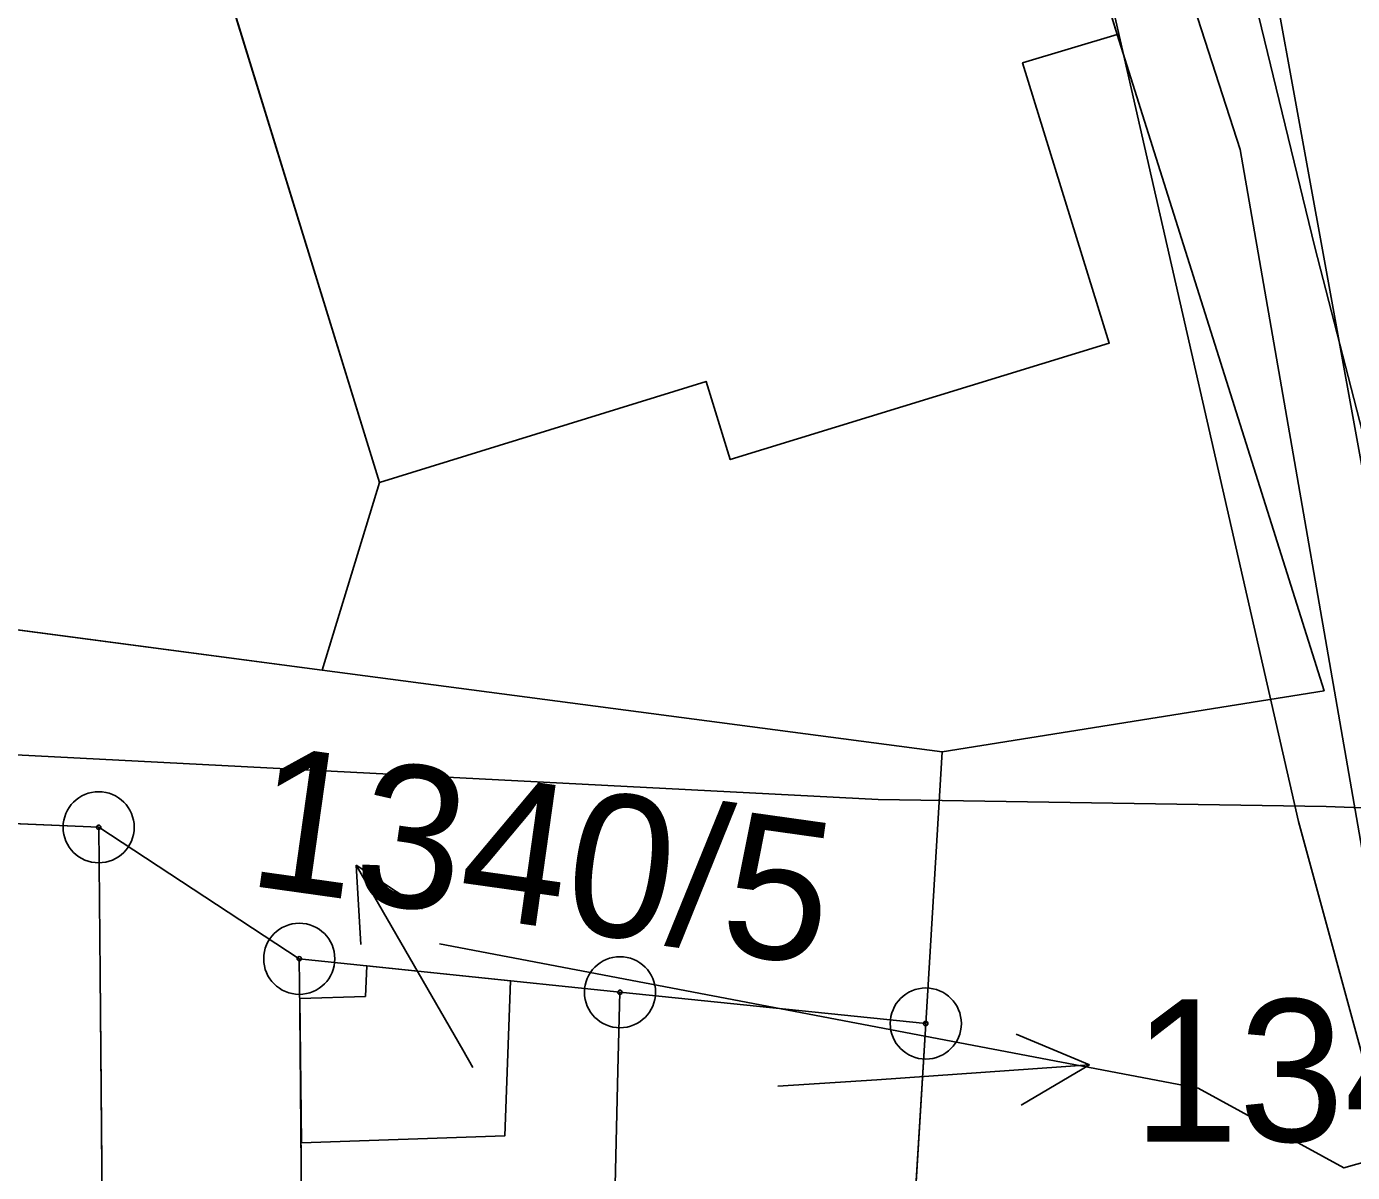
# Model space of a CAD drawing. Extents: x -706130 to -698555, y -971544 to -967260.
# Drawn here: x -704433.48 to -704414.84, y -969361.26 to -969345.14 of the extents above; entities that cross this region are included whole.
import ezdxf

# ---------------------------------------------------------------- set-up
doc = ezdxf.new("R2010")
doc.units = 0
for name, color, linetype in [('BPEJ I-II trida ochrany S', 7, 'Continuous'), ('Docházková izochrona - BUS S', 7, 'Continuous'), ('Docházková izochrona - VLAK N', 7, 'Continuous'), ('Kanalizace_stoka bez rozlišení N', 7, 'Continuous'), ('KN_Budovy', 7, 'Continuous'), ('KN_Hranice_parcel', 7, 'Continuous'), ('KN_Hranice_parcel_vnitrni_kresba', 7, 'Continuous'), ('KN_Parcelni cisla', 7, 'Continuous'), ('KN_Parcelni cisla_sipky', 7, 'Continuous'), ('KN_Polygon parcely', 7, 'Continuous'), ('KN_POZEMKY_13_ZASTAVENA PLOCHA', 7, 'Continuous'), ('KN_POZEMKY_14_OSTATNI PLOCHA', 7, 'Continuous'), ('KN_POZEMKY_5_ZAHRADA', 7, 'Continuous'), ('KN_VYUZITI_17_ostatni plocha_ostatni komunikace', 7, 'Continuous'), ('KN_Věcná břemena k části', 7, 'Continuous'), ('KN_Značky bodu BP', 7, 'Continuous'), ('Koridor pro umístění staveb pro snižování ohrožení území povodněmi N', 7, 'Continuous'), ('Koridor pro umístění staveb pro snižování ohrožení území povodněmi N ŠRAFY', 7, 'Continuous'), ('Plochy smíšené obytné venkovské S', 7, 'Continuous'), ('Plochy verejnych prostranstvi - komunikace ostatni S', 7, 'Continuous'), ('Plynovody STL S', 7, 'Continuous'), ('Regulační bloky zastavěné S', 7, 'Continuous'), ('Spoje_dálkový optický komunikační kabel S', 7, 'Continuous'), ('Vodovodní řady - rozváděcí S', 7, 'Continuous'), ('VPS pro snizovani ohrozeni uzemi povodnemi_obrys N', 7, 'Continuous'), ('VPS pro snizovani ohrozeni uzemi povodnemi_plochy N', 7, 'Continuous')]:
    doc.layers.add(name, color=color, linetype=linetype)

msp = doc.modelspace()

# ---------------------------------------------------------------- linework, layer by layer
at = {"layer": 'BPEJ I-II trida ochrany S'}
for p, q in [((-704428.52, -969351.55), (-704432.56, -969338.46)), ((-704454.17, -969350.9), (-704429.33, -969354.19)), ((-704429.33, -969354.19), (-704428.52, -969351.55)), ((-704432.47, -969356.4), (-704457.75, -969355.33)), ((-704429.65, -969358.25), (-704432.47, -969356.4)), ((-704425.14, -969358.72), (-704429.65, -969358.25)), ((-704420.84, -969359.16), (-704425.14, -969358.72)), ((-704421.01, -969361.93), (-704420.84, -969359.16))]:
    msp.add_line(p, q, dxfattribs=at)
at = {"layer": 'Docházková izochrona - BUS S'}
msp.add_arc((-704475.99, -969462.395), 400, 57.53029, 230.24409, dxfattribs=at)
at = {"layer": 'Docházková izochrona - VLAK N'}
msp.add_circle((-704165.451, -969778.767), 800, dxfattribs=at)
at = {"layer": 'Kanalizace_stoka bez rozlišení N'}
msp.add_lwpolyline([(-704414.245, -969472.63), (-704412.164, -969456.533), (-704409.57, -969444.624), (-704405.756, -969437.014), (-704403.871, -969419.899), (-704402.774, -969407.197), (-704410.158, -969382.884), (-704416.419, -969346.868), (-704429.111, -969307.531), (-704429.257, -969293.825), (-704428.926, -969261.579), (-704417.435, -969229.796), (-704387.516, -969198.387), (-704355.329, -969175.746), (-704342.387, -969170.161), (-704325.212, -969159.841), (-704300.264, -969142.175), (-704274.452, -969124.129), (-704271.193, -969105.498), (-704273.274, -969089.555), (-704281.769, -969069.266), (-704288.527, -969047.689)], dxfattribs=at)
at = {"layer": 'KN_Budovy'}
msp.add_lwpolyline([(-704429.79, -969331.93), (-704433.23, -969333), (-704431.73, -969337.84), (-704428.02, -969336.69), (-704427.92, -969337.03), (-704432.56, -969338.46), (-704428.52, -969351.55), (-704423.93, -969350.13), (-704423.59, -969351.23), (-704418.26, -969349.59), (-704419.48, -969345.65), (-704418.15, -969345.25), (-704421.52, -969334.24), (-704424.21, -969335.07), (-704425.59, -969330.63)], close=True, dxfattribs=at)
at = {"layer": 'KN_Hranice_parcel'}
for p, q in [((-704454.17, -969350.9), (-704429.33, -969354.19)), ((-704429.33, -969354.19), (-704420.61, -969355.34)), ((-704432.47, -969356.4), (-704457.75, -969355.33)), ((-704420.61, -969355.34), (-704420.84, -969359.16)), ((-704432.47, -969356.4), (-704429.65, -969358.25)), ((-704429.65, -969358.25), (-704425.14, -969358.72)), ((-704429.65, -969358.25), (-704429.64, -969358.98)), ((-704425.14, -969358.72), (-704420.84, -969359.16)), ((-704429.64, -969358.98), (-704429.53, -969372.22)), ((-704420.84, -969359.16), (-704421.01, -969361.93))]:
    msp.add_line(p, q, dxfattribs=at)
for points in [[(-704420.61, -969355.34), (-704415.24, -969354.48), (-704418.15, -969345.25), (-704421.52, -969334.24), (-704425.66, -969325.35)], [(-704431.34, -969327), (-704429.79, -969331.93), (-704433.23, -969333), (-704431.73, -969337.84), (-704428.02, -969336.69), (-704427.92, -969337.03), (-704432.56, -969338.46), (-704428.52, -969351.55), (-704429.33, -969354.19)], [(-704429.4, -969375.98), (-704432.3, -969376), (-704432.45, -969358.46), (-704432.47, -969356.4)], [(-704425.21, -969361.43), (-704425.17, -969359.82), (-704425.14, -969358.72)]]:
    msp.add_lwpolyline(points, dxfattribs=at)
at = {"layer": 'KN_Hranice_parcel_vnitrni_kresba'}
for p, q in [((-704418.15, -969345.25), (-704419.48, -969345.65)), ((-704419.48, -969345.65), (-704418.26, -969349.59)), ((-704418.26, -969349.59), (-704423.59, -969351.23)), ((-704423.93, -969350.13), (-704428.52, -969351.55)), ((-704423.59, -969351.23), (-704423.93, -969350.13))]:
    msp.add_line(p, q, dxfattribs=at)
at = {"layer": 'KN_Parcelni cisla_sipky'}
for p, q in [((-704427.35, -969359.53), (-704428.85, -969356.931)), ((-704428.85, -969356.931), (-704427.916, -969357.548)), ((-704428.85, -969356.931), (-704428.783, -969358.049)), ((-704418.536, -969359.741), (-704419.57, -969359.311)), ((-704427.21, -969359.78), (-704427.35, -969359.53)), ((-704421.53, -969359.95), (-704418.536, -969359.741)), ((-704418.536, -969359.741), (-704419.5, -969360.31)), ((-704422.92, -969360.04), (-704421.53, -969359.95))]:
    msp.add_line(p, q, dxfattribs=at)
at = {"layer": 'KN_Polygon parcely'}
msp.add_lwpolyline([(-704418.01, -969228.47), (-704420.64, -969235.02), (-704425.27, -969247.08), (-704430.13, -969258.81), (-704430.78, -969263.06), (-704432.55, -969274.69), (-704431.93, -969300.58), (-704431.82, -969305.09), (-704428.63, -969317.11), (-704427.49, -969321.43), (-704425.66, -969325.35), (-704421.52, -969334.24), (-704418.15, -969345.25), (-704415.24, -969354.48), (-704420.61, -969355.34), (-704420.84, -969359.16), (-704421.01, -969361.93)], dxfattribs=at)
for points in [[(-704467.78, -969345.33), (-704464.17, -969336.51), (-704457.35, -969339.3), (-704456.92, -969338.25), (-704452.64, -969340), (-704454.01, -969343.33), (-704451.5, -969344.36), (-704454.17, -969350.9), (-704429.33, -969354.19), (-704428.52, -969351.55), (-704432.56, -969338.46), (-704427.92, -969337.03), (-704428.02, -969336.69), (-704431.73, -969337.84), (-704433.23, -969333), (-704429.79, -969331.93), (-704431.34, -969327), (-704432.77, -969322.44), (-704443.31, -969324.45), (-704461.24, -969327.66), (-704462.5, -969331.07)], [(-704432.56, -969338.46), (-704428.52, -969351.55), (-704429.33, -969354.19), (-704420.61, -969355.34), (-704415.24, -969354.48), (-704418.15, -969345.25), (-704421.52, -969334.24), (-704425.66, -969325.35), (-704431.34, -969327), (-704429.79, -969331.93), (-704433.23, -969333), (-704431.73, -969337.84), (-704428.02, -969336.69), (-704427.92, -969337.03)], [(-704429.65, -969358.25), (-704425.14, -969358.72), (-704420.84, -969359.16), (-704420.61, -969355.34), (-704429.33, -969354.19), (-704454.17, -969350.9), (-704455.81, -969352.93), (-704457.75, -969355.33), (-704432.47, -969356.4)], [(-704432.45, -969358.46), (-704432.47, -969356.4), (-704457.75, -969355.33), (-704459.36, -969357.31), (-704452.66, -969358.14), (-704453.24, -969362.8), (-704451.25, -969363.05), (-704451.6, -969365.88), (-704453.59, -969365.63), (-704454.19, -969370.49), (-704460.94, -969369.66), (-704462.22, -969375.82), (-704468.33, -969374.58), (-704467.58, -969370.87), (-704469.72, -969371.26), (-704465.18, -969396.27), (-704464.68, -969397.98), (-704464.34, -969399.07), (-704422.72, -969405.13), (-704422.87, -969401.53), (-704428.54, -969400.79), (-704429.4, -969375.98), (-704432.3, -969376)], [(-704432.47, -969356.4), (-704432.45, -969358.46), (-704432.3, -969376), (-704429.4, -969375.98), (-704429.53, -969372.22), (-704429.64, -969358.98), (-704429.65, -969358.25)], [(-704429.64, -969358.98), (-704429.53, -969372.22), (-704425.47, -969372.14), (-704425.45, -969371.2), (-704428.96, -969371.24), (-704429.05, -969361.45), (-704425.21, -969361.43), (-704425.17, -969359.82), (-704425.14, -969358.72), (-704429.65, -969358.25)], [(-704425.21, -969361.43), (-704422.22, -969361.42), (-704422.14, -969371.17), (-704425.45, -969371.2), (-704425.47, -969372.14), (-704420.71, -969372.05), (-704420.83, -969370.22), (-704421.01, -969361.93), (-704420.84, -969359.16), (-704425.14, -969358.72), (-704425.17, -969359.82)]]:
    msp.add_lwpolyline(points, close=True, dxfattribs=at)
at = {"layer": 'KN_POZEMKY_13_ZASTAVENA PLOCHA'}
for p, q in [((-704421.52, -969334.24), (-704418.15, -969345.25)), ((-704428.52, -969351.55), (-704432.56, -969338.46)), ((-704418.15, -969345.25), (-704415.24, -969354.48)), ((-704429.33, -969354.19), (-704428.52, -969351.55)), ((-704420.61, -969355.34), (-704429.33, -969354.19)), ((-704415.24, -969354.48), (-704420.61, -969355.34))]:
    msp.add_line(p, q, dxfattribs=at)
at = {"layer": 'KN_POZEMKY_14_OSTATNI PLOCHA'}
for p, q in [((-704418.15, -969345.25), (-704421.52, -969334.24)), ((-704415.24, -969354.48), (-704418.15, -969345.25)), ((-704454.17, -969350.9), (-704429.33, -969354.19)), ((-704429.33, -969354.19), (-704420.61, -969355.34)), ((-704420.61, -969355.34), (-704415.24, -969354.48)), ((-704432.47, -969356.4), (-704457.75, -969355.33)), ((-704420.84, -969359.16), (-704420.61, -969355.34)), ((-704420.61, -969355.34), (-704420.84, -969359.16)), ((-704429.65, -969358.25), (-704432.47, -969356.4)), ((-704425.14, -969358.72), (-704429.65, -969358.25)), ((-704420.84, -969359.16), (-704425.14, -969358.72)), ((-704421.01, -969361.93), (-704420.84, -969359.16))]:
    msp.add_line(p, q, dxfattribs=at)
at = {"layer": 'KN_POZEMKY_5_ZAHRADA'}
for p, q in [((-704432.56, -969338.46), (-704428.52, -969351.55)), ((-704429.33, -969354.19), (-704454.17, -969350.9)), ((-704428.52, -969351.55), (-704429.33, -969354.19)), ((-704457.75, -969355.33), (-704432.47, -969356.4)), ((-704432.47, -969356.4), (-704432.45, -969358.46)), ((-704432.47, -969356.4), (-704429.65, -969358.25)), ((-704432.45, -969358.46), (-704432.47, -969356.4)), ((-704429.65, -969358.25), (-704429.64, -969358.98)), ((-704429.64, -969358.98), (-704429.65, -969358.25)), ((-704429.65, -969358.25), (-704425.14, -969358.72)), ((-704432.45, -969358.46), (-704432.3, -969376)), ((-704432.3, -969376), (-704432.45, -969358.46)), ((-704425.17, -969359.82), (-704425.14, -969358.72)), ((-704425.14, -969358.72), (-704425.17, -969359.82)), ((-704425.14, -969358.72), (-704420.84, -969359.16)), ((-704429.64, -969358.98), (-704429.53, -969372.22)), ((-704429.53, -969372.22), (-704429.64, -969358.98)), ((-704420.84, -969359.16), (-704421.01, -969361.93)), ((-704425.21, -969361.43), (-704425.17, -969359.82)), ((-704425.17, -969359.82), (-704425.21, -969361.43))]:
    msp.add_line(p, q, dxfattribs=at)
at = {"layer": 'KN_VYUZITI_17_ostatni plocha_ostatni komunikace'}
for p, q in [((-704418.15, -969345.25), (-704421.52, -969334.24)), ((-704415.24, -969354.48), (-704418.15, -969345.25)), ((-704454.17, -969350.9), (-704429.33, -969354.19)), ((-704429.33, -969354.19), (-704420.61, -969355.34)), ((-704420.61, -969355.34), (-704415.24, -969354.48)), ((-704432.47, -969356.4), (-704457.75, -969355.33)), ((-704420.84, -969359.16), (-704420.61, -969355.34)), ((-704420.61, -969355.34), (-704420.84, -969359.16)), ((-704429.65, -969358.25), (-704432.47, -969356.4)), ((-704425.14, -969358.72), (-704429.65, -969358.25)), ((-704420.84, -969359.16), (-704425.14, -969358.72)), ((-704421.01, -969361.93), (-704420.84, -969359.16))]:
    msp.add_line(p, q, dxfattribs=at)
at = {"layer": 'KN_Věcná břemena k části'}
msp.add_lwpolyline([(-704429.62, -969360.84), (-704426.76, -969360.74), (-704426.68, -969358.56), (-704428.7, -969358.35), (-704428.72, -969358.78), (-704429.64, -969358.81)], close=True, dxfattribs=at)
at = {"layer": 'KN_Značky bodu BP'}
for centre, radius in [((-704432.47, -969356.4), 0.5), ((-704432.47, -969356.4), 0.0303), ((-704429.65, -969358.25), 0.5), ((-704429.65, -969358.25), 0.0303), ((-704425.14, -969358.72), 0.5), ((-704425.14, -969358.72), 0.0303), ((-704420.84, -969359.16), 0.5), ((-704420.84, -969359.16), 0.0303)]:
    msp.add_circle(centre, radius, dxfattribs=at)
at = {"layer": 'Koridor pro umístění staveb pro snižování ohrožení území povodněmi N'}
msp.add_lwpolyline([(-704407.426, -969223.846), (-704404.27, -969238.15), (-704411.61, -969257.4), (-704411.88, -969258.47), (-704414.25, -969267), (-704415.18, -969270.36), (-704425.079, -969275.022), (-704427.312, -969280.267), (-704427.604, -969286.533), (-704427.439, -969296.147), (-704424.338, -969314.387), (-704422.211, -969328.384), (-704417.763, -969336.563), (-704416.853, -969339.518), (-704414.703, -969351.346), (-704413.218, -969357.433), (-704410.237, -969366.384)], dxfattribs=at)
at = {"layer": 'Koridor pro umístění staveb pro snižování ohrožení území povodněmi N ŠRAFY'}
msp.add_lwpolyline([(-704407.426, -969223.846), (-704404.27, -969238.15), (-704411.61, -969257.4), (-704411.88, -969258.47), (-704414.25, -969267), (-704415.18, -969270.36), (-704425.079, -969275.022), (-704427.312, -969280.267), (-704427.604, -969286.533), (-704427.439, -969296.147), (-704424.338, -969314.387), (-704422.211, -969328.384), (-704417.763, -969336.563), (-704416.853, -969339.518), (-704414.703, -969351.346), (-704413.218, -969357.433), (-704410.237, -969366.384)], dxfattribs=at)
at = {"layer": 'Plochy smíšené obytné venkovské S'}
for p, q in [((-704418.15, -969345.25), (-704421.52, -969334.24)), ((-704415.24, -969354.48), (-704418.15, -969345.25)), ((-704420.61, -969355.34), (-704415.24, -969354.48)), ((-704420.84, -969359.16), (-704420.61, -969355.34)), ((-704421.01, -969361.93), (-704420.84, -969359.16))]:
    msp.add_line(p, q, dxfattribs=at)
at = {"layer": 'Plochy verejnych prostranstvi - komunikace ostatni S'}
for p, q in [((-704421.52, -969334.24), (-704418.15, -969345.25)), ((-704418.15, -969345.25), (-704415.24, -969354.48)), ((-704415.24, -969354.48), (-704420.61, -969355.34)), ((-704420.61, -969355.34), (-704420.84, -969359.16)), ((-704420.84, -969359.16), (-704421.01, -969361.93))]:
    msp.add_line(p, q, dxfattribs=at)
at = {"layer": 'Plynovody STL S'}
for points in [[(-704428.333, -969283.819), (-704428.222, -969292.111), (-704427.46, -969300.55), (-704426.918, -969304.028), (-704425.068, -969315.892), (-704423.01, -969323.82), (-704421.745, -969327.417), (-704419.83, -969332.86), (-704417.817, -969338.756), (-704417.33, -969340.18), (-704415.37, -969348.24), (-704414.822, -969350.371), (-704412.24, -969360.42), (-704411.775, -969361.982)], [(-704427.68, -969358.04), (-704417.01, -969360.07), (-704414.96, -969361.19), (-704412.24, -969360.42)]]:
    msp.add_lwpolyline(points, dxfattribs=at)
at = {"layer": 'Regulační bloky zastavěné S'}
for p, q in [((-704418.15, -969345.25), (-704421.52, -969334.24)), ((-704415.24, -969354.48), (-704418.15, -969345.25)), ((-704420.61, -969355.34), (-704415.24, -969354.48)), ((-704420.84, -969359.16), (-704420.61, -969355.34)), ((-704421.01, -969361.93), (-704420.84, -969359.16))]:
    msp.add_line(p, q, dxfattribs=at)
at = {"layer": 'Spoje_dálkový optický komunikační kabel S'}
msp.add_lwpolyline([(-704412.13, -969370.43), (-704414.57, -969360.1), (-704415.6, -969356.32), (-704418.39, -969344.09), (-704421.53, -969333.74), (-704426.29, -969321.11), (-704427.29, -969316.92), (-704429.6, -969305.62), (-704429.83, -969304), (-704430.22, -969301.18), (-704431.11, -969283.71), (-704431, -969276.06), (-704429.46, -969265.98), (-704428.39, -969260.79), (-704428.1, -969259.7), (-704426.95, -969255.93), (-704425.83, -969252.5), (-704425.68, -969252.01), (-704425.54, -969251.59), (-704424.66, -969248.96), (-704421.81, -969242.34), (-704419.26, -969235.11), (-704414.8, -969228.57)], dxfattribs=at)
at = {"layer": 'Vodovodní řady - rozváděcí S'}
msp.add_lwpolyline([(-704412.771, -969356.01), (-704413.426, -969356.174), (-704415.211, -969356.11), (-704421.508, -969356.01), (-704441.693, -969354.965)], dxfattribs=at)
at = {"layer": 'VPS pro snizovani ohrozeni uzemi povodnemi_obrys N'}
msp.add_lwpolyline([(-704407.426, -969223.846), (-704404.27, -969238.15), (-704411.61, -969257.4), (-704411.88, -969258.47), (-704414.25, -969267), (-704415.18, -969270.36), (-704425.079, -969275.022), (-704427.312, -969280.267), (-704427.604, -969286.533), (-704427.439, -969296.147), (-704424.338, -969314.387), (-704422.211, -969328.384), (-704417.763, -969336.563), (-704416.853, -969339.518), (-704414.703, -969351.346), (-704413.218, -969357.433), (-704410.237, -969366.384)], dxfattribs=at)
at = {"layer": 'VPS pro snizovani ohrozeni uzemi povodnemi_plochy N'}
msp.add_lwpolyline([(-704407.426, -969223.846), (-704404.27, -969238.15), (-704411.61, -969257.4), (-704411.88, -969258.47), (-704414.25, -969267), (-704415.18, -969270.36), (-704425.079, -969275.022), (-704427.312, -969280.267), (-704427.604, -969286.533), (-704427.439, -969296.147), (-704424.338, -969314.387), (-704422.211, -969328.384), (-704417.763, -969336.563), (-704416.853, -969339.518), (-704414.703, -969351.346), (-704413.218, -969357.433), (-704410.237, -969366.384)], dxfattribs=at)

# ---------------------------------------------------------------- texts
at = {"layer": 'KN_Parcelni cisla'}
msp.add_text('1340/5', height=2, rotation=352, dxfattribs=at).set_placement((-704430.409, -969357.212))
msp.add_text('1340/6', height=2, dxfattribs=at).set_placement((-704417.93, -969360.82))

doc.saveas('drawing.dxf')
